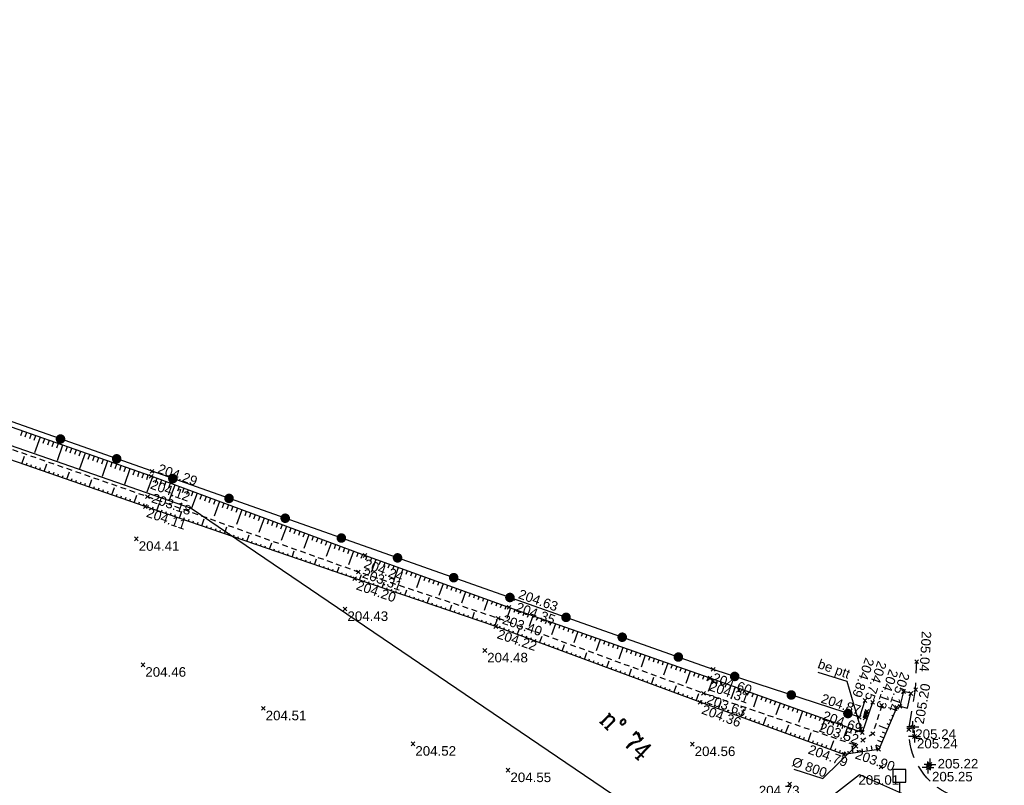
# Model space of a CAD drawing. Extents: x 1616800 to 1632437, y 2248456 to 2251974.
# Tile 269 of 399: x 1618258 to 1618361, y 2251356 to 2251436. Entities that reach past the tile are written whole.
import ezdxf
from ezdxf.enums import TextEntityAlignment as Align

# ---------------------------------------------------------------- set-up
doc = ezdxf.new("R2010")
doc.units = 0
doc.header["$LTSCALE"] = 2
doc.header["$PDMODE"] = 3
doc.header["$PDSIZE"] = 0.2
for name, pattern in [('CHEMIN', [1.5, 1, -0.5]), ('CONTINU', [0]), ('FOSSE', [0.5, 0.3, -0.2])]:
    doc.linetypes.add(name, pattern=pattern)
doc.layers.get('0').update_dxf_attribs({"linetype": 'CONTINUOUS'})
for name, color, linetype in [('X-PTS TOPO-TEXTE TOPOALT', 8, 'CONTINUOUS'), ('X-PTS TOPO-TOPOPOINT', 8, 'CONTINUOUS'), ('Y - FDP TOPO-LIMITES_ 98061', 8, 'CONTINUOUS'), ('Y-FDP TOPO-CADASTRE_NUMERO', 11, 'CONTINUOUS'), ('Y-FDP TOPO-TOP_AXE_FOSSE', 8, 'CONTINUOUS'), ('Y-FDP TOPO-TOP_BARBULE', 8, 'CONTINUOUS'), ('Y-FDP TOPO-TOP_BORNE', 8, 'CONTINUOUS'), ('Y-FDP TOPO-TOP_CLOTURE', 8, 'CONTINUOUS'), ('Y-FDP TOPO-TOP_TALUS', 8, 'CONTINUOUS'), ('Y-FDP TOPO-TOP_TEXTE', 8, 'CONTINUOUS'), ('Y-FDP TOPO-TOP_VOIRIE', 8, 'CHEMIN'), ('Y-FDP TOPO-TOP_VOIRIE_SYMB', 8, 'CONTINUOUS'), ('Y-RESEAU EXISTANT FDP-TOP_EDF_symb', 1, 'CONTINUOUS'), ('Y-RESEAU EXISTANT FDP-TOP_PLUVIAL_TEXTE', 96, 'CONTINUOUS'), ('Y-RESEAU EXISTANT FDP-TOP_PTT_symb', 3, 'CONTINUOUS')]:
    doc.layers.add(name, color=color, linetype=linetype)
doc.styles.add('Arial 1.5', font='arial.ttf', dxfattribs={"width": 0.99, "height": 0.75})
doc.styles.add('COMPLEX', font='complex.shx')
doc.styles.get("Standard").update_dxf_attribs({"font": 'arial.ttf'})

# ---------------------------------------------------------------- blocks, each defined once
blk = doc.blocks.new('TCPOINT')
at = {"color": 0}
blk.add_point((0, 0), dxfattribs=at)
at = {"layer": 'X-PTS TOPO-TEXTE TOPOALT'}
blk.add_attdef('ALT', text='', height=0.75, dxfattribs=at).set_placement((0.25, -0.25), align=Align.TOP_LEFT)
blk = doc.blocks.new('T007')
at = {"color": 0}
for p, q in [((-0.125, 0), (-0.625, 0)), ((0, 0.125), (0, 0.625)), ((0, 0), (0, 0)), ((0.125, 0), (0.625, 0)), ((0, -0.125), (0, -0.625))]:
    blk.add_line(p, q, dxfattribs=at)
blk = doc.blocks.new('R020')
at = {"color": 0, "linetype": 'Continuous'}
blk.add_line((0, 1.952287), (0, 0.1875), dxfattribs=at)
at = {"color": 0}
blk.add_lwpolyline([(0.674204, 3.300695), (-0.674204, 3.300695), (-0.674204, 1.952287), (0.674204, 1.952287)], close=True, dxfattribs=at)
blk.add_circle((0, 0), 0.1875, dxfattribs=at)
blk = doc.blocks.new('gd15')
blk.add_lwpolyline([(0, 0), (0, 1), (1, 1), (1, 0)], close=True)
blk = doc.blocks.new('TCPOINT_2')
at = {"color": 0}
blk.add_point((0, 0), dxfattribs=at)
at = {"layer": 'X-PTS TOPO-TEXTE TOPOALT'}
blk.add_attdef('ALT', (0.25, 0.25), '', height=0.75, dxfattribs=at)
blk = doc.blocks.new('TCPOINT_C')
at = {"color": 0}
blk.add_point((0, 0), dxfattribs=at)
at = {"layer": 'X-PTS TOPO-TEXTE TOPOALT'}
blk.add_attdef('ALT', text='', height=0.75, dxfattribs=at).set_placement((0.5, 0.09), align=Align.MIDDLE_LEFT)
blk = doc.blocks.new('ge21')
for p, q in [((1, 0.2), (0, 0.2)), ((0, 0), (1, 0.2)), ((0, 0.2), (0, 0)), ((0, 0), (1, 0)), ((0, 0), (1, 0)), ((1, 0), (1, 0.2)), ((1, 0), (1, 0.2))]:
    blk.add_line(p, q)
blk.add_solid([(0, 0), (1, 0), (1, 0.2)])
blk = doc.blocks.new('GeoRond')
at = {"const_width": 0.499}
blk.add_lwpolyline([(-0.2505, 0, 1), (0.2505, 0, 1)], format="xyb", close=True, dxfattribs=at)

msp = doc.modelspace()

# ---------------------------------------------------------------- linework, layer by layer
at = {"layer": 'Y - FDP TOPO-LIMITES_ 98061', "flags": 128}
msp.add_lwpolyline([(1618000.033, 2251119.6372), (1618010.804, 2251118.9442), (1618115.6175, 2251197.6704), (1618016.3138, 2251311.8142), (1617999.4777, 2251326.37), (1617969.9379, 2251352.0601), (1617934.7754, 2251382.3083), (1618000.3795, 2251451.6653), (1618016.0396, 2251467.7735), (1618112.1715, 2251442.2887), (1618276.1045, 2251385.219), (1618332.7249, 2251346.7882), (1618346.2552, 2251357.2778), (1618351.6069, 2251354.908), (1618148.3489, 2251202.3141), (1618189.5386, 2251153.7374), (1618188.0254, 2251152.4292), (1618159.8898, 2251128.1121), (1618124.8252, 2251097.8039), (1618067.4989, 2251048.255), (1618052.0285, 2251063.7931), (1618022.5176, 2251095.4882), (1618000.033, 2251119.6372)], dxfattribs=at)
at = {"layer": 'Y-FDP TOPO-TOP_AXE_FOSSE', "linetype": 'FOSSE', "elevation": 201.34, "flags": 128}
for points in [[(1618345.7226, 2251360.38), (1618329.8716, 2251365.804), (1618308.3316, 2251373.672), (1618293.6566, 2251378.527), (1618271.5336, 2251386.423), (1618253.2956, 2251392.776), (1618224.4006, 2251402.704), (1618207.2536, 2251409.293), (1618192.0736, 2251414.605), (1618177.4756, 2251419.986), (1618161.7616, 2251426.006), (1618144.2136, 2251431.839), (1618128.1146, 2251437.244), (1618112.9256, 2251442.926), (1618093.5746, 2251422.765), (1618085.0156, 2251409.649), (1618074.4826, 2251391.46), (1618063.0196, 2251371.133), (1618065.5016, 2251357.631), (1618069.7156, 2251347.677), (1618080.0226, 2251330.014), (1618085.9466, 2251321.616), (1618104.5726, 2251321.799), (1618118.5166, 2251324.229), (1618136.5086, 2251326.473), (1618156.2926, 2251328.253), (1618175.5956, 2251330.035), (1618211.7116, 2251334.041), (1618214.1936, 2251333.192), (1618222.8506, 2251322.127), (1618231.1446, 2251309.73), (1618244.5446, 2251290.968), (1618252.1488, 2251280.321)], [(1618348.5766, 2251364.543), (1618347.6396, 2251361.559), (1618346.5926, 2251360.883)]]:
    msp.add_lwpolyline(points, dxfattribs=at)
at = {"layer": 'Y-FDP TOPO-TOP_BARBULE'}
for p, q in [((1618258.3724, 2251393.317), (1618258.1992, 2251392.8231)), ((1618258.8443, 2251393.1516), (1618258.6712, 2251392.6579)), ((1618259.3161, 2251392.9862), (1618259.1431, 2251392.4927)), ((1618259.7879, 2251392.8207), (1618259.615, 2251392.3275)), ((1618260.2598, 2251392.6553), (1618259.6836, 2251391.0119)), ((1618260.7316, 2251392.4899), (1618260.5588, 2251391.9971)), ((1618261.2035, 2251392.3245), (1618261.0308, 2251391.8319)), ((1618261.6753, 2251392.159), (1618261.5027, 2251391.6667)), ((1618262.1471, 2251391.9936), (1618261.9746, 2251391.5015)), ((1618262.619, 2251391.8282), (1618262.0441, 2251390.1885)), ((1618263.0908, 2251391.6627), (1618262.9185, 2251391.1711)), ((1618258.3409, 2251389.8892), (1618258.6201, 2251390.6954)), ((1618263.5627, 2251391.4973), (1618263.3904, 2251391.0059)), ((1618264.0345, 2251391.3319), (1618263.8623, 2251390.8407)), ((1618264.5064, 2251391.1665), (1618264.3342, 2251390.6755)), ((1618264.9782, 2251391.001), (1618264.4047, 2251389.3652)), ((1618265.45, 2251390.8356), (1618265.2781, 2251390.3451)), ((1618265.9219, 2251390.6702), (1618265.75, 2251390.1799)), ((1618266.3937, 2251390.5048), (1618266.2219, 2251390.0147)), ((1618258.8133, 2251389.7256), (1618258.897, 2251389.9672)), ((1618259.2858, 2251389.5619), (1618259.3694, 2251389.8034)), ((1618259.7582, 2251389.3983), (1618259.8418, 2251389.6395)), ((1618260.2307, 2251389.2346), (1618260.3142, 2251389.4757)), ((1618260.7031, 2251389.0709), (1618260.9813, 2251389.8738)), ((1618266.8656, 2251390.3393), (1618266.6938, 2251389.8495)), ((1618267.3374, 2251390.1739), (1618266.7652, 2251388.5419)), ((1618267.8092, 2251390.0085), (1618267.6377, 2251389.5191)), ((1618268.2811, 2251389.8431), (1618268.1096, 2251389.3539)), ((1618268.7529, 2251389.6776), (1618268.5815, 2251389.1887)), ((1618269.2248, 2251389.5122), (1618269.0534, 2251389.0235)), ((1618261.1756, 2251388.9073), (1618261.259, 2251389.148)), ((1618261.6481, 2251388.7436), (1618261.7314, 2251388.9841)), ((1618262.1205, 2251388.58), (1618262.2037, 2251388.8203)), ((1618262.593, 2251388.4163), (1618262.6761, 2251388.6564)), ((1618263.0654, 2251388.2527), (1618263.3424, 2251389.0523)), ((1618269.6966, 2251389.3468), (1618269.1257, 2251387.7185)), ((1618270.1684, 2251389.1814), (1618269.9973, 2251388.6931)), ((1618270.6403, 2251389.0159), (1618270.4692, 2251388.5279)), ((1618271.1121, 2251388.8505), (1618270.9411, 2251388.3627)), ((1618271.584, 2251388.6851), (1618271.413, 2251388.1975)), ((1618272.055, 2251388.5173), (1618271.4575, 2251386.9047)), ((1618263.5379, 2251388.089), (1618263.6209, 2251388.3287)), ((1618264.0104, 2251387.9254), (1618264.0933, 2251388.1648)), ((1618264.4828, 2251387.7617), (1618264.5657, 2251388.001)), ((1618264.9553, 2251387.598), (1618265.0381, 2251387.8371)), ((1618265.4277, 2251387.4344), (1618265.7036, 2251388.2307)), ((1618265.9002, 2251387.2707), (1618265.9829, 2251387.5094)), ((1618267.79, 2251386.6161), (1618268.0647, 2251387.4092)), ((1618272.5238, 2251388.3436), (1618272.3452, 2251387.8616)), ((1618272.9927, 2251388.1699), (1618272.8146, 2251387.6892)), ((1618273.4615, 2251387.9962), (1618273.284, 2251387.5169)), ((1618273.9304, 2251387.8225), (1618273.7533, 2251387.3445)), ((1618274.3993, 2251387.6488), (1618273.8106, 2251386.06)), ((1618274.8681, 2251387.4751), (1618274.692, 2251386.9998)), ((1618266.3726, 2251387.1071), (1618266.4553, 2251387.3456)), ((1618266.8451, 2251386.9434), (1618266.9276, 2251387.1817)), ((1618267.3176, 2251386.7798), (1618267.4, 2251387.0179)), ((1618268.2625, 2251386.4525), (1618268.3448, 2251386.6902)), ((1618268.7349, 2251386.2888), (1618268.8172, 2251386.5263)), ((1618269.2074, 2251386.1251), (1618269.2896, 2251386.3625)), ((1618270.1523, 2251385.7978), (1618270.4259, 2251386.5876)), ((1618275.337, 2251387.3014), (1618275.1614, 2251386.8274)), ((1618275.8058, 2251387.1277), (1618275.6307, 2251386.6551)), ((1618276.2747, 2251386.9539), (1618276.1001, 2251386.4827)), ((1618276.7435, 2251386.7802), (1618276.1632, 2251385.214)), ((1618277.2124, 2251386.6065), (1618277.0388, 2251386.138)), ((1618277.6812, 2251386.4328), (1618277.5082, 2251385.9656)), ((1618269.6799, 2251385.9615), (1618269.762, 2251386.1986)), ((1618270.6248, 2251385.6342), (1618270.7068, 2251385.8709)), ((1618271.0972, 2251385.4705), (1618271.1792, 2251385.7071)), ((1618271.5698, 2251385.3073), (1618271.651, 2251385.543)), ((1618272.0426, 2251385.1444), (1618272.1233, 2251385.3789)), ((1618272.5153, 2251384.9816), (1618272.7831, 2251385.7588)), ((1618278.1501, 2251386.2591), (1618277.9775, 2251385.7933)), ((1618278.619, 2251386.0854), (1618278.4469, 2251385.6209)), ((1618279.0878, 2251385.9117), (1618278.5158, 2251384.3679)), ((1618279.5567, 2251385.738), (1618279.3856, 2251385.2762)), ((1618280.0255, 2251385.5643), (1618279.8549, 2251385.1038)), ((1618280.4944, 2251385.3906), (1618280.3243, 2251384.9315)), ((1618272.988, 2251384.8187), (1618273.0679, 2251385.0506)), ((1618273.4608, 2251384.6559), (1618273.5402, 2251384.8865)), ((1618273.9335, 2251384.493), (1618274.0125, 2251384.7224)), ((1618274.4062, 2251384.3301), (1618274.4848, 2251384.5583)), ((1618274.879, 2251384.1673), (1618275.1395, 2251384.9236)), ((1618280.9632, 2251385.2169), (1618280.7936, 2251384.7591)), ((1618281.4321, 2251385.0431), (1618280.8685, 2251383.5219)), ((1618281.9009, 2251384.8694), (1618281.7323, 2251384.4144)), ((1618282.3698, 2251384.6957), (1618282.2017, 2251384.242)), ((1618282.8386, 2251384.522), (1618282.6711, 2251384.0697)), ((1618283.3075, 2251384.3483), (1618283.1404, 2251383.8973)), ((1618275.3517, 2251384.0044), (1618275.4294, 2251384.2301)), ((1618275.8244, 2251383.8415), (1618275.9017, 2251384.0659)), ((1618276.2972, 2251383.6787), (1618276.374, 2251383.9018)), ((1618276.7699, 2251383.5158), (1618276.8463, 2251383.7377)), ((1618277.2426, 2251383.353), (1618277.496, 2251384.0885)), ((1618277.7154, 2251383.1901), (1618277.7909, 2251383.4095)), ((1618278.1881, 2251383.0272), (1618278.2632, 2251383.2454)), ((1618279.6063, 2251382.5386), (1618279.8525, 2251383.2533)), ((1618283.7764, 2251384.1746), (1618283.2211, 2251382.6758)), ((1618284.2452, 2251384.0009), (1618284.0791, 2251383.5526)), ((1618284.7141, 2251383.8272), (1618284.5485, 2251383.3803)), ((1618285.1829, 2251383.6535), (1618285.0178, 2251383.2079)), ((1618285.6518, 2251383.4798), (1618285.4872, 2251383.0355)), ((1618286.1206, 2251383.3061), (1618285.5737, 2251381.8298)), ((1618278.6608, 2251382.8644), (1618278.7355, 2251383.0813)), ((1618279.1335, 2251382.7015), (1618279.2078, 2251382.9171)), ((1618280.079, 2251382.3758), (1618280.1524, 2251382.5889)), ((1618280.5517, 2251382.2129), (1618280.6247, 2251382.4248)), ((1618281.0245, 2251382.05), (1618281.097, 2251382.2607)), ((1618281.9699, 2251381.7243), (1618282.2089, 2251382.4181)), ((1618286.5895, 2251383.1323), (1618286.4259, 2251382.6908)), ((1618287.0583, 2251382.9586), (1618286.8953, 2251382.5185)), ((1618287.5272, 2251382.7849), (1618287.3646, 2251382.3461)), ((1618287.9961, 2251382.6112), (1618287.834, 2251382.1737)), ((1618288.4649, 2251382.4375), (1618287.9263, 2251380.9837)), ((1618288.9338, 2251382.2638), (1618288.7727, 2251381.829)), ((1618281.4972, 2251381.8872), (1618281.5693, 2251382.0966)), ((1618282.4427, 2251381.5615), (1618282.5139, 2251381.7683)), ((1618282.9154, 2251381.3986), (1618282.9862, 2251381.6042)), ((1618283.3881, 2251381.2357), (1618283.4585, 2251381.4401)), ((1618283.8609, 2251381.0729), (1618283.9308, 2251381.276)), ((1618284.3336, 2251380.91), (1618284.5654, 2251381.5829)), ((1618289.4026, 2251382.0901), (1618289.242, 2251381.6567)), ((1618289.8715, 2251381.9164), (1618289.7114, 2251381.4843)), ((1618290.3403, 2251381.7427), (1618290.1807, 2251381.3119)), ((1618290.8092, 2251381.569), (1618290.2789, 2251380.1377)), ((1618291.278, 2251381.3953), (1618291.1195, 2251380.9672)), ((1618291.7469, 2251381.2216), (1618291.5888, 2251380.7949)), ((1618284.8063, 2251380.7471), (1618284.8754, 2251380.9477)), ((1618285.2791, 2251380.5843), (1618285.3477, 2251380.7836)), ((1618285.7518, 2251380.4214), (1618285.82, 2251380.6195)), ((1618286.2245, 2251380.2585), (1618286.2923, 2251380.4554)), ((1618286.6973, 2251380.0957), (1618286.9219, 2251380.7477)), ((1618292.2158, 2251381.0478), (1618292.0582, 2251380.6225)), ((1618292.6846, 2251380.8741), (1618292.5275, 2251380.4501)), ((1618293.1535, 2251380.7004), (1618292.6315, 2251379.2916)), ((1618293.6223, 2251380.5267), (1618293.4662, 2251380.1054)), ((1618294.0912, 2251380.353), (1618293.9356, 2251379.9331)), ((1618294.5607, 2251380.1812), (1618294.4099, 2251379.7623)), ((1618287.17, 2251379.9328), (1618287.2369, 2251380.1272)), ((1618287.6427, 2251379.77), (1618287.7092, 2251379.963)), ((1618288.1155, 2251379.6071), (1618288.1815, 2251379.7989)), ((1618288.5882, 2251379.4442), (1618288.6538, 2251379.6348)), ((1618289.0609, 2251379.2814), (1618289.2783, 2251379.9125)), ((1618289.5337, 2251379.1185), (1618289.5984, 2251379.3066)), ((1618290.0064, 2251378.9556), (1618290.0707, 2251379.1425)), ((1618295.0311, 2251380.0118), (1618294.8813, 2251379.5959)), ((1618295.5016, 2251379.8423), (1618295.0057, 2251378.4658)), ((1618295.972, 2251379.6729), (1618295.8243, 2251379.2629)), ((1618296.4424, 2251379.5035), (1618296.2958, 2251379.0964)), ((1618296.9128, 2251379.334), (1618296.7673, 2251378.9299)), ((1618297.3832, 2251379.1646), (1618297.2387, 2251378.7635)), ((1618290.4791, 2251378.7928), (1618290.543, 2251378.9784)), ((1618290.9518, 2251378.6299), (1618291.0154, 2251378.8142)), ((1618291.4246, 2251378.4671), (1618291.6348, 2251379.0773)), ((1618291.8973, 2251378.3042), (1618291.96, 2251378.486)), ((1618292.37, 2251378.1413), (1618292.4323, 2251378.3219)), ((1618292.8428, 2251377.9785), (1618292.9046, 2251378.1578)), ((1618293.789, 2251377.6551), (1618293.9912, 2251378.2507)), ((1618297.8536, 2251378.9951), (1618297.3756, 2251377.668)), ((1618298.324, 2251378.8257), (1618298.1817, 2251378.4305)), ((1618298.7945, 2251378.6562), (1618298.6532, 2251378.264)), ((1618299.2649, 2251378.4868), (1618299.1247, 2251378.0975)), ((1618299.7353, 2251378.3174), (1618299.5961, 2251377.9311)), ((1618300.2057, 2251378.1479), (1618299.7454, 2251376.8701)), ((1618293.3156, 2251377.8158), (1618293.3761, 2251377.9941)), ((1618294.2625, 2251377.4944), (1618294.3235, 2251377.6739)), ((1618294.736, 2251377.3337), (1618294.7972, 2251377.5141)), ((1618295.2095, 2251377.173), (1618295.271, 2251377.3543)), ((1618295.6829, 2251377.0123), (1618295.7448, 2251377.1945)), ((1618296.1564, 2251376.8516), (1618296.3635, 2251377.4618)), ((1618300.6761, 2251377.9785), (1618300.5391, 2251377.5981)), ((1618301.1465, 2251377.809), (1618301.0106, 2251377.4316)), ((1618301.6169, 2251377.6396), (1618301.4821, 2251377.2651)), ((1618302.0874, 2251377.4701), (1618301.9535, 2251377.0986)), ((1618302.5578, 2251377.3007), (1618302.1153, 2251376.0723)), ((1618303.0282, 2251377.1312), (1618302.8965, 2251376.7657)), ((1618296.6299, 2251376.6909), (1618296.6923, 2251376.8749)), ((1618297.1034, 2251376.5302), (1618297.1661, 2251376.715)), ((1618297.5768, 2251376.3696), (1618297.6399, 2251376.5552)), ((1618298.0503, 2251376.2089), (1618298.1136, 2251376.3954)), ((1618298.5238, 2251376.0482), (1618298.7358, 2251376.6729)), ((1618298.9973, 2251375.8875), (1618299.0612, 2251376.0758)), ((1618303.4986, 2251376.9618), (1618303.368, 2251376.5992)), ((1618303.969, 2251376.7924), (1618303.8395, 2251376.4327)), ((1618304.4394, 2251376.6229), (1618304.3109, 2251376.2662)), ((1618304.9098, 2251376.4535), (1618304.4851, 2251375.2744)), ((1618305.3802, 2251376.284), (1618305.2539, 2251375.9333)), ((1618305.8507, 2251376.1146), (1618305.7254, 2251375.7668)), ((1618299.4707, 2251375.7268), (1618299.5349, 2251375.916)), ((1618299.9442, 2251375.5661), (1618300.0087, 2251375.7561)), ((1618300.4177, 2251375.4054), (1618300.4825, 2251375.5963)), ((1618300.8912, 2251375.2447), (1618301.1081, 2251375.884)), ((1618301.3646, 2251375.084), (1618301.43, 2251375.2767)), ((1618301.8381, 2251374.9233), (1618301.9038, 2251375.1169)), ((1618303.2585, 2251374.4412), (1618303.4804, 2251375.0951)), ((1618306.3211, 2251375.9451), (1618306.1969, 2251375.6003)), ((1618306.7915, 2251375.7757), (1618306.6683, 2251375.4338)), ((1618307.2619, 2251375.6063), (1618306.855, 2251374.4766)), ((1618307.7323, 2251375.4368), (1618307.6113, 2251375.1009)), ((1618308.2027, 2251375.2674), (1618308.0828, 2251374.9344)), ((1618308.6731, 2251375.0979), (1618308.5543, 2251374.7679)), ((1618302.3116, 2251374.7626), (1618302.3776, 2251374.957)), ((1618302.7851, 2251374.6019), (1618302.8513, 2251374.7972)), ((1618303.732, 2251374.2806), (1618303.7989, 2251374.4776)), ((1618304.2055, 2251374.1199), (1618304.2727, 2251374.3178)), ((1618304.679, 2251373.9592), (1618304.7464, 2251374.158)), ((1618305.1524, 2251373.7985), (1618305.2202, 2251373.9981)), ((1618305.6259, 2251373.6378), (1618305.8528, 2251374.3062)), ((1618309.1436, 2251374.9285), (1618309.0249, 2251374.5991)), ((1618309.6144, 2251374.7602), (1618309.2264, 2251373.6565)), ((1618310.0861, 2251374.5944), (1618309.9692, 2251374.2619)), ((1618310.5578, 2251374.4286), (1618310.4405, 2251374.0947)), ((1618311.0295, 2251374.2628), (1618310.9117, 2251373.9276)), ((1618311.5012, 2251374.097), (1618311.3829, 2251373.7604)), ((1618306.0994, 2251373.4771), (1618306.1677, 2251373.6785)), ((1618306.5729, 2251373.3164), (1618306.6415, 2251373.5187)), ((1618307.0463, 2251373.1557), (1618307.1153, 2251373.3589)), ((1618307.5198, 2251372.995), (1618307.589, 2251373.199)), ((1618307.9933, 2251372.8343), (1618308.2251, 2251373.5173)), ((1618311.9729, 2251373.9312), (1618311.5769, 2251372.8044)), ((1618312.4446, 2251373.7654), (1618312.3253, 2251373.426)), ((1618312.9164, 2251373.5996), (1618312.7966, 2251373.2588)), ((1618313.3881, 2251373.4338), (1618313.2678, 2251373.0916)), ((1618313.8598, 2251373.268), (1618313.739, 2251372.9244)), ((1618314.3315, 2251373.1022), (1618313.9273, 2251371.9524)), ((1618314.8032, 2251372.9364), (1618314.6815, 2251372.5901)), ((1618308.4631, 2251372.6632), (1618308.5383, 2251372.8663)), ((1618308.9319, 2251372.4896), (1618309.0073, 2251372.6932)), ((1618309.4008, 2251372.316), (1618309.4764, 2251372.5201)), ((1618309.8697, 2251372.1423), (1618309.9455, 2251372.347)), ((1618310.3386, 2251371.9687), (1618310.5918, 2251372.6524)), ((1618310.8075, 2251371.7951), (1618310.8836, 2251372.0007)), ((1618315.2749, 2251372.7706), (1618315.1527, 2251372.4229)), ((1618315.7466, 2251372.6048), (1618315.6239, 2251372.2557)), ((1618316.2183, 2251372.439), (1618316.0951, 2251372.0885)), ((1618316.69, 2251372.2732), (1618316.2778, 2251371.1003)), ((1618317.1617, 2251372.1074), (1618317.0376, 2251371.7541)), ((1618317.6334, 2251371.9416), (1618317.5088, 2251371.5869)), ((1618311.2764, 2251371.6215), (1618311.3527, 2251371.8276)), ((1618311.7453, 2251371.4478), (1618311.8218, 2251371.6544)), ((1618312.2141, 2251371.2742), (1618312.2908, 2251371.4813)), ((1618312.683, 2251371.1006), (1618312.9393, 2251371.7926)), ((1618313.1519, 2251370.927), (1618313.229, 2251371.135)), ((1618313.6208, 2251370.7533), (1618313.698, 2251370.9619)), ((1618315.0275, 2251370.2325), (1618315.2868, 2251370.9327)), ((1618318.1051, 2251371.7758), (1618317.98, 2251371.4198)), ((1618318.5769, 2251371.61), (1618318.4512, 2251371.2526)), ((1618319.0486, 2251371.4442), (1618318.6282, 2251370.2483)), ((1618319.5203, 2251371.2783), (1618319.3937, 2251370.9182)), ((1618319.992, 2251371.1125), (1618319.8649, 2251370.751)), ((1618320.4637, 2251370.9467), (1618320.3361, 2251370.5838)), ((1618314.0897, 2251370.5797), (1618314.1671, 2251370.7888)), ((1618314.5586, 2251370.4061), (1618314.6362, 2251370.6157)), ((1618315.4963, 2251370.0588), (1618315.5743, 2251370.2694)), ((1618315.9652, 2251369.8852), (1618316.0434, 2251370.0963)), ((1618316.4341, 2251369.7116), (1618316.5125, 2251369.9231)), ((1618317.3719, 2251369.3643), (1618317.6343, 2251370.0729)), ((1618320.9354, 2251370.7809), (1618320.8074, 2251370.4166)), ((1618321.4071, 2251370.6151), (1618320.9787, 2251369.3962)), ((1618321.8788, 2251370.4493), (1618321.7498, 2251370.0823)), ((1618322.3505, 2251370.2835), (1618322.221, 2251369.9151)), ((1618322.8222, 2251370.1177), (1618322.6922, 2251369.7479)), ((1618323.2939, 2251369.9519), (1618323.1635, 2251369.5807)), ((1618316.903, 2251369.538), (1618316.9815, 2251369.75)), ((1618317.8408, 2251369.1907), (1618317.9197, 2251369.4038)), ((1618318.3097, 2251369.0171), (1618318.3887, 2251369.2306)), ((1618318.7785, 2251368.8434), (1618318.8578, 2251369.0575)), ((1618319.2474, 2251368.6698), (1618319.3269, 2251368.8844)), ((1618319.7163, 2251368.4962), (1618319.9818, 2251369.213)), ((1618323.7657, 2251369.7861), (1618323.3291, 2251368.5442)), ((1618324.2374, 2251369.6203), (1618324.1059, 2251369.2463)), ((1618324.7091, 2251369.4545), (1618324.5771, 2251369.0792)), ((1618325.1808, 2251369.2887), (1618325.0484, 2251368.912)), ((1618325.6525, 2251369.1229), (1618325.5196, 2251368.7448)), ((1618326.1242, 2251368.9571), (1618325.6796, 2251367.6921)), ((1618326.5959, 2251368.7913), (1618326.462, 2251368.4104)), ((1618320.1852, 2251368.3226), (1618320.265, 2251368.5381)), ((1618320.6541, 2251368.1489), (1618320.7341, 2251368.365)), ((1618321.123, 2251367.9753), (1618321.2032, 2251368.1919)), ((1618321.5919, 2251367.8017), (1618321.6722, 2251368.0187)), ((1618322.0607, 2251367.6281), (1618322.3293, 2251368.3532)), ((1618327.0676, 2251368.6255), (1618326.9332, 2251368.2432)), ((1618327.5393, 2251368.4597), (1618327.4045, 2251368.076)), ((1618328.011, 2251368.2939), (1618327.8757, 2251367.9088)), ((1618328.4827, 2251368.1281), (1618328.03, 2251366.84)), ((1618328.9544, 2251367.9623), (1618328.8181, 2251367.5745)), ((1618329.4262, 2251367.7965), (1618329.2894, 2251367.4073)), ((1618322.5296, 2251367.4544), (1618322.6104, 2251367.6725)), ((1618322.9985, 2251367.2808), (1618323.0794, 2251367.4993)), ((1618323.4674, 2251367.1072), (1618323.5485, 2251367.3262)), ((1618323.9363, 2251366.9336), (1618324.0176, 2251367.1531)), ((1618324.4052, 2251366.7599), (1618324.6768, 2251367.4934)), ((1618324.8741, 2251366.5863), (1618324.9557, 2251366.8068)), ((1618329.8979, 2251367.6307), (1618329.7606, 2251367.2401)), ((1618330.3696, 2251367.4649), (1618330.2318, 2251367.0729)), ((1618330.8408, 2251367.2977), (1618330.3761, 2251365.9964)), ((1618331.3117, 2251367.1295), (1618331.1728, 2251366.7406)), ((1618331.7825, 2251366.9614), (1618331.6442, 2251366.574)), ((1618332.2534, 2251366.7932), (1618332.1156, 2251366.4074)), ((1618325.3429, 2251366.4127), (1618325.4248, 2251366.6337)), ((1618325.8118, 2251366.239), (1618325.8939, 2251366.4606)), ((1618326.2807, 2251366.0654), (1618326.3629, 2251366.2874)), ((1618326.7496, 2251365.8918), (1618327.0243, 2251366.6335)), ((1618327.2185, 2251365.7182), (1618327.3011, 2251365.9412)), ((1618327.6874, 2251365.5445), (1618327.7701, 2251365.7681)), ((1618329.094, 2251365.0237), (1618329.3718, 2251365.7737)), ((1618332.7243, 2251366.6251), (1618332.5871, 2251366.2407)), ((1618333.1952, 2251366.4569), (1618332.7395, 2251365.1807)), ((1618333.6661, 2251366.2888), (1618333.5299, 2251365.9074)), ((1618334.1369, 2251366.1207), (1618334.0013, 2251365.7408)), ((1618334.6078, 2251365.9525), (1618334.4727, 2251365.5741)), ((1618335.0787, 2251365.7844), (1618334.9441, 2251365.4075)), ((1618328.1563, 2251365.3709), (1618328.2392, 2251365.5949)), ((1618328.6251, 2251365.1973), (1618328.7083, 2251365.4218)), ((1618329.563, 2251364.8502), (1618329.6451, 2251365.0764)), ((1618330.0329, 2251364.6795), (1618330.1159, 2251364.9078)), ((1618330.5029, 2251364.5088), (1618330.5866, 2251364.7392)), ((1618331.4428, 2251364.1674), (1618331.7269, 2251364.9494)), ((1618335.5496, 2251365.6162), (1618335.1028, 2251364.365)), ((1618336.0205, 2251365.4481), (1618335.887, 2251365.0742)), ((1618336.4913, 2251365.2799), (1618336.3584, 2251364.9076)), ((1618336.9622, 2251365.1118), (1618336.8298, 2251364.7409)), ((1618337.4331, 2251364.9436), (1618337.3012, 2251364.5743)), ((1618337.904, 2251364.7755), (1618337.4661, 2251363.5493)), ((1618330.9729, 2251364.3381), (1618331.0573, 2251364.5706)), ((1618331.9128, 2251363.9967), (1618331.9987, 2251364.2334)), ((1618332.3827, 2251363.826), (1618332.4695, 2251364.0648)), ((1618332.8527, 2251363.6552), (1618332.9402, 2251363.8962)), ((1618333.3226, 2251363.4845), (1618333.4109, 2251363.7276)), ((1618333.7926, 2251363.3138), (1618334.0894, 2251364.131)), ((1618338.3749, 2251364.6074), (1618338.244, 2251364.241)), ((1618338.8457, 2251364.4392), (1618338.7155, 2251364.0743)), ((1618339.3166, 2251364.2711), (1618339.1869, 2251363.9077)), ((1618339.7875, 2251364.1029), (1618339.6583, 2251363.7411)), ((1618340.2584, 2251363.9348), (1618339.8294, 2251362.7336)), ((1618340.7293, 2251363.7666), (1618340.6011, 2251363.4078)), ((1618349.9493, 2251363.8781), (1618349.8977, 2251363.9002)), ((1618334.2625, 2251363.1431), (1618334.3524, 2251363.3904)), ((1618334.7325, 2251362.9724), (1618334.8231, 2251363.2218)), ((1618335.2024, 2251362.8017), (1618335.2938, 2251363.0532)), ((1618335.6724, 2251362.631), (1618335.7645, 2251362.8846)), ((1618336.1423, 2251362.4602), (1618336.452, 2251363.3127)), ((1618341.2001, 2251363.5985), (1618341.0725, 2251363.2411)), ((1618341.671, 2251363.4304), (1618341.5439, 2251363.0745)), ((1618342.1419, 2251363.2622), (1618342.0154, 2251362.9078)), ((1618342.6128, 2251363.0941), (1618342.1928, 2251361.9178)), ((1618343.0837, 2251362.9259), (1618342.9582, 2251362.5746)), ((1618343.5545, 2251362.7578), (1618343.4296, 2251362.4079)), ((1618344.0254, 2251362.5896), (1618343.901, 2251362.2413)), ((1618349.3605, 2251362.4986), (1618349.154, 2251362.5867)), ((1618349.5568, 2251362.9584), (1618349.4019, 2251363.0245)), ((1618349.753, 2251363.4183), (1618349.6498, 2251363.4623)), ((1618336.6123, 2251362.2895), (1618336.706, 2251362.5474)), ((1618337.0823, 2251362.1188), (1618337.1767, 2251362.3788)), ((1618337.5522, 2251361.9481), (1618337.6474, 2251362.2102)), ((1618338.0222, 2251361.7774), (1618338.1181, 2251362.0416)), ((1618338.4921, 2251361.6067), (1618338.8146, 2251362.4943)), ((1618338.9621, 2251361.436), (1618339.0596, 2251361.7044)), ((1618340.8419, 2251360.7531), (1618341.1771, 2251361.676)), ((1618344.4963, 2251362.4215), (1618344.3724, 2251362.0746)), ((1618344.9672, 2251362.2533), (1618344.5561, 2251361.1021)), ((1618345.4381, 2251362.0852), (1618345.3153, 2251361.7413)), ((1618345.9089, 2251361.9171), (1618345.7867, 2251361.5747)), ((1618349.1642, 2251362.0387), (1618348.304, 2251362.4058)), ((1618348.9679, 2251361.5788), (1618348.6583, 2251361.711)), ((1618339.432, 2251361.2652), (1618339.5303, 2251361.5358)), ((1618339.902, 2251361.0945), (1618340.001, 2251361.3672)), ((1618340.3719, 2251360.9238), (1618340.4717, 2251361.1986)), ((1618341.3118, 2251360.5824), (1618341.4132, 2251360.8614)), ((1618341.7818, 2251360.4117), (1618341.8839, 2251360.6928)), ((1618342.2518, 2251360.241), (1618342.3546, 2251360.5242)), ((1618343.1917, 2251359.8995), (1618343.5397, 2251360.8577)), ((1618348.5754, 2251360.6591), (1618348.1625, 2251360.8353)), ((1618348.7716, 2251361.119), (1618348.4104, 2251361.2732)), ((1618342.7217, 2251360.0702), (1618342.8254, 2251360.3556)), ((1618343.6616, 2251359.7288), (1618343.7668, 2251360.0184)), ((1618344.1316, 2251359.5581), (1618344.2375, 2251359.8498)), ((1618344.6015, 2251359.3874), (1618344.7082, 2251359.6812)), ((1618345.0955, 2251359.4545), (1618345.0527, 2251359.7427)), ((1618345.5901, 2251359.5278), (1618345.4779, 2251360.2842)), ((1618346.0847, 2251359.6012), (1618346.05, 2251359.8348)), ((1618346.5793, 2251359.6745), (1618346.533, 2251359.9864)), ((1618347.0738, 2251359.7479), (1618347.016, 2251360.138)), ((1618347.5684, 2251359.8212), (1618347.499, 2251360.2896)), ((1618348.3791, 2251360.1992), (1618347.9934, 2251360.3638)), ((1618348.063, 2251359.8946), (1618347.9934, 2251360.3638))]:
    msp.add_line(p, q, dxfattribs=at)
at = {"layer": 'Y-FDP TOPO-TOP_CLOTURE', "elevation": 201.34, "flags": 128}
msp.add_lwpolyline([(1618346.8186, 2251365.049), (1618346.2266, 2251363.285), (1618330.8826, 2251368.314), (1618309.8436, 2251375.752), (1618272.0146, 2251389.095), (1618193.1756, 2251416.863), (1618177.4526, 2251422.541), (1618144.8726, 2251434.248)], dxfattribs=at)
at = {"layer": 'Y-FDP TOPO-TOP_TALUS', "linetype": 'CONTINU', "elevation": 201.34, "flags": 128}
msp.add_lwpolyline([(1618347.6226, 2251364.848), (1618346.5336, 2251361.694), (1618330.5626, 2251367.397), (1618309.4586, 2251374.815), (1618294.3476, 2251380.258), (1618271.9236, 2251388.566), (1618253.9286, 2251394.875), (1618207.8956, 2251410.881), (1618192.9386, 2251416.111), (1618177.4556, 2251422.14), (1618162.4746, 2251427.99), (1618144.8726, 2251434.248), (1618128.9496, 2251439.827)], dxfattribs=at)
at = {"layer": 'Y-FDP TOPO-TOP_TALUS', "elevation": 201.34, "flags": 128}
msp.add_lwpolyline([(1618350.1456, 2251364.338), (1618348.2616, 2251359.924), (1618344.6136, 2251359.383), (1618329.5306, 2251364.862), (1618308.0856, 2251372.803), (1618293.2766, 2251377.829), (1618271.3066, 2251385.398), (1618252.8246, 2251391.8)], dxfattribs=at)
at = {"layer": 'Y-FDP TOPO-TOP_TEXTE', "flags": 128}
msp.add_lwpolyline([(1618341.8723, 2251368.0216), (1618344.9167, 2251367.059), (1618346.3719, 2251362.04)], dxfattribs=at)
at = {"layer": 'Y-FDP TOPO-TOP_VOIRIE', "linetype": 'CHEMIN', "elevation": 201.34, "flags": 128}
msp.add_lwpolyline([(1618361.4366, 2251352.082), (1618355.3016, 2251355.39, -0.27930401), (1618351.4156, 2251361.988), (1618352.1266, 2251366.187), (1618352.2466, 2251369.126)], format="xyb", dxfattribs=at)
at = {"layer": 'Y-RESEAU EXISTANT FDP-TOP_PLUVIAL_TEXTE', "flags": 128}
msp.add_lwpolyline([(1618339.3403, 2251357.8308), (1618342.3846, 2251356.8683), (1618345.8666, 2251360.25)], dxfattribs=at)

# ---------------------------------------------------------------- block references
at = {"layer": 'X-PTS TOPO-TOPOPOINT'}
ref = msp.add_blockref('TCPOINT', (1618272.0146, 2251389.095, 204.29), dxfattribs=dict(at, rotation=340.5971516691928))
ref.add_attrib('ALT', '204.29', dxfattribs={"layer": 'X-PTS TOPO-TEXTE TOPOALT', "height": 1, "rotation": 340.597152}).set_placement((1618272.8529, 2251389.9065, 204.29), align=Align.TOP_LEFT)
ref = msp.add_blockref('TCPOINT', (1618271.9236, 2251388.566, 204.12), dxfattribs=dict(at, rotation=340.6794671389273))
ref.add_attrib('ALT', '204.12', dxfattribs={"layer": 'X-PTS TOPO-TEXTE TOPOALT', "height": 1, "rotation": 340.679467}).set_placement((1618272.0768, 2251388.2474, 204.12), align=Align.TOP_LEFT)
ref = msp.add_blockref('TCPOINT_C', (1618271.5336, 2251386.423, 203.18), dxfattribs=dict(at, rotation=340.7947988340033))
ref.add_attrib('ALT', '203.18', dxfattribs={"layer": 'X-PTS TOPO-TEXTE TOPOALT', "height": 1, "rotation": 340.794799}).set_placement((1618272.0354, 2251386.3435, 203.18), align=Align.MIDDLE_LEFT)
ref = msp.add_blockref('TCPOINT_2', (1618271.3066, 2251385.398, 204.11), dxfattribs=dict(at, rotation=340.8943708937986))
ref.add_attrib('ALT', '204.11', (1618271.3353, 2251384.3444, 204.11), dxfattribs={"layer": 'X-PTS TOPO-TEXTE TOPOALT', "height": 1, "rotation": 340.894371})
ref = msp.add_blockref('TCPOINT', (1618270.3656, 2251382.001, 204.41), dxfattribs=at)
ref.add_attrib('ALT', '204.41', dxfattribs={"layer": 'X-PTS TOPO-TEXTE TOPOALT', "height": 1, "rotation": 360}).set_placement((1618270.6156, 2251381.751, 204.41), align=Align.TOP_LEFT)
ref = msp.add_blockref('TCPOINT', (1618294.3476, 2251380.258, 204.24), dxfattribs=dict(at, rotation=339.6705387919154))
ref.add_attrib('ALT', '204.24', dxfattribs={"layer": 'X-PTS TOPO-TEXTE TOPOALT', "height": 1, "rotation": 339.670539}).set_placement((1618294.4952, 2251379.9367, 204.24), align=Align.TOP_LEFT)
ref = msp.add_blockref('TCPOINT_C', (1618293.6566, 2251378.527, 203.31), dxfattribs=dict(at, rotation=340.3578255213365))
ref.add_attrib('ALT', '203.31', dxfattribs={"layer": 'X-PTS TOPO-TEXTE TOPOALT', "height": 1, "rotation": 340.357825}).set_placement((1618294.1578, 2251378.4437, 203.31), align=Align.MIDDLE_LEFT)
ref = msp.add_blockref('TCPOINT_2', (1618293.2766, 2251377.829, 204.2), dxfattribs=dict(at, rotation=340.9903894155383))
ref.add_attrib('ALT', '204.20', (1618293.3524, 2251376.7207, 204.2), dxfattribs={"layer": 'X-PTS TOPO-TEXTE TOPOALT', "height": 1, "rotation": 340.990389})
ref = msp.add_blockref('TCPOINT', (1618309.8436, 2251375.752, 204.63), dxfattribs=dict(at, rotation=340.5712950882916))
ref.add_attrib('ALT', '204.63', dxfattribs={"layer": 'X-PTS TOPO-TEXTE TOPOALT', "height": 1, "rotation": 340.571295}).set_placement((1618310.6874, 2251376.7457, 204.63), align=Align.TOP_LEFT)
ref = msp.add_blockref('TCPOINT', (1618309.4586, 2251374.815, 204.35), dxfattribs=dict(at, rotation=340.1909199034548))
ref.add_attrib('ALT', '204.35', dxfattribs={"layer": 'X-PTS TOPO-TEXTE TOPOALT', "height": 1, "rotation": 340.19092}).set_placement((1618310.4194, 2251375.3845, 204.35), align=Align.TOP_LEFT)
ref = msp.add_blockref('TCPOINT', (1618292.2656, 2251374.646, 204.43), dxfattribs=at)
ref.add_attrib('ALT', '204.43', dxfattribs={"layer": 'X-PTS TOPO-TEXTE TOPOALT', "height": 1, "rotation": 360}).set_placement((1618292.5156, 2251374.396, 204.43), align=Align.TOP_LEFT)
ref = msp.add_blockref('TCPOINT_C', (1618308.3316, 2251373.672, 203.4), dxfattribs=dict(at, rotation=341.693989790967))
ref.add_attrib('ALT', '203.40', dxfattribs={"layer": 'X-PTS TOPO-TEXTE TOPOALT', "height": 1, "rotation": 341.69399}).set_placement((1618308.8346, 2251373.6004, 203.4), align=Align.MIDDLE_LEFT)
ref = msp.add_blockref('TCPOINT_2', (1618308.0856, 2251372.803, 204.22), dxfattribs=dict(at, rotation=341.2533936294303))
ref.add_attrib('ALT', '204.22', (1618308.1299, 2251371.6003, 204.22), dxfattribs={"layer": 'X-PTS TOPO-TEXTE TOPOALT', "height": 1, "rotation": 341.253393})
ref = msp.add_blockref('TCPOINT', (1618352.2466, 2251369.126, 205.04), dxfattribs=dict(at, rotation=266.4420882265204))
ref.add_attrib('ALT', '205.04', dxfattribs={"layer": 'X-PTS TOPO-TEXTE TOPOALT', "height": 1, "rotation": 266.442088}).set_placement((1618353.7885, 2251372.2897, 205.04), align=Align.TOP_LEFT)
ref = msp.add_blockref('TCPOINT', (1618306.9266, 2251370.298, 204.48), dxfattribs=at)
ref.add_attrib('ALT', '204.48', dxfattribs={"layer": 'X-PTS TOPO-TEXTE TOPOALT', "height": 1, "rotation": 360}).set_placement((1618307.1766, 2251370.048, 204.48), align=Align.TOP_LEFT)
ref = msp.add_blockref('TCPOINT', (1618271.0596, 2251368.791, 204.46), dxfattribs=at)
ref.add_attrib('ALT', '204.46', dxfattribs={"layer": 'X-PTS TOPO-TEXTE TOPOALT', "height": 1, "rotation": 360}).set_placement((1618271.3096, 2251368.541, 204.46), align=Align.TOP_LEFT)
ref = msp.add_blockref('TCPOINT', (1618346.8186, 2251365.049, 204.89), dxfattribs=dict(at, rotation=250.5715322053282))
ref.add_attrib('ALT', '204.89', dxfattribs={"layer": 'X-PTS TOPO-TEXTE TOPOALT', "height": 1, "rotation": 250.571532}).set_placement((1618347.8272, 2251369.2821, 204.89), align=Align.TOP_LEFT)
ref = msp.add_blockref('TCPOINT', (1618347.6226, 2251364.848, 204.75), dxfattribs=dict(at, rotation=250.5715320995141))
ref.add_attrib('ALT', '204.75', dxfattribs={"layer": 'X-PTS TOPO-TEXTE TOPOALT', "height": 1, "rotation": 250.571532}).set_placement((1618349.1314, 2251368.9509, 204.75), align=Align.TOP_LEFT)
ref = msp.add_blockref('TCPOINT', (1618330.8826, 2251368.314, 204.6), dxfattribs=dict(at, rotation=340.5297713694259))
ref.add_attrib('ALT', '204.60', dxfattribs={"layer": 'X-PTS TOPO-TEXTE TOPOALT', "height": 1, "rotation": 340.529771}).set_placement((1618331.035, 2251367.995, 204.6), align=Align.TOP_LEFT)
ref = msp.add_blockref('TCPOINT_C', (1618348.5766, 2251364.543, 204.13), dxfattribs=dict(at, rotation=250.5715319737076))
ref.add_attrib('ALT', '204.13', dxfattribs={"layer": 'X-PTS TOPO-TEXTE TOPOALT', "height": 1, "rotation": 250.571532}).set_placement((1618349.8687, 2251368.248, 204.13), align=Align.MIDDLE_LEFT)
ref = msp.add_blockref('TCPOINT_2', (1618350.1456, 2251364.338, 205.14), dxfattribs=dict(at, rotation=250.5715316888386))
ref.add_attrib('ALT', '205.14', (1618350.6058, 2251368.1167, 205.14), dxfattribs={"layer": 'X-PTS TOPO-TEXTE TOPOALT', "height": 1, "rotation": 250.571532})
ref = msp.add_blockref('TCPOINT', (1618330.5626, 2251367.397, 204.31), dxfattribs=dict(at, rotation=340.6335603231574))
ref.add_attrib('ALT', '204.31', dxfattribs={"layer": 'X-PTS TOPO-TEXTE TOPOALT', "height": 1, "rotation": 340.63356}).set_placement((1618330.7155, 2251367.0782, 204.31), align=Align.TOP_LEFT)
ref = msp.add_blockref('TCPOINT_C', (1618329.8716, 2251365.804, 203.63), dxfattribs=dict(at, rotation=339.9340703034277))
ref.add_attrib('ALT', '203.63', dxfattribs={"layer": 'X-PTS TOPO-TEXTE TOPOALT', "height": 1, "rotation": 339.93407}).set_placement((1618330.2865, 2251365.267, 203.63), align=Align.MIDDLE_LEFT)
ref = msp.add_blockref('TCPOINT', (1618346.2266, 2251363.285, 204.87), dxfattribs=dict(at, rotation=341.8534293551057))
ref.add_attrib('ALT', '204.87', dxfattribs={"layer": 'X-PTS TOPO-TEXTE TOPOALT', "height": 1, "rotation": 341.85343}).set_placement((1618342.429, 2251365.7961, 204.87), align=Align.TOP_LEFT)
for p in [(1618350.8526, 2251365.987, 205.15), (1618350.4886, 2251364.435, 205.16), (1618346.3736, 2251362.04, 204.75)]:
    msp.add_blockref('TCPOINT', p, dxfattribs=at)
ref = msp.add_blockref('TCPOINT', (1618351.4156, 2251361.988, 205.2), dxfattribs=dict(at, rotation=80.38948983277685))
ref.add_attrib('ALT', '205.20', dxfattribs={"layer": 'X-PTS TOPO-TEXTE TOPOALT', "height": 1, "rotation": 80.38949}).set_placement((1618351.9834, 2251362.6878, 205.2), align=Align.TOP_LEFT)
for name, p, rotation in [('TCPOINT', (1618351.6336, 2251365.788, 205.17), 80.38948981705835), ('TCPOINT', (1618352.1266, 2251366.187, 205.13), 87.66189973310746), ('TCPOINT', (1618346.9576, 2251363.567, 204.75), 250.5715321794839), ('TCPOINT', (1618347.0336, 2251363.914, 204.78), 250.5715322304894), ('TCPOINT', (1618346.8426, 2251363.206, 204.81), 70.95144347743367), ('TCPOINT_C', (1618347.6396, 2251361.559, 204.23), 32.84848068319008), ('TCPOINT_C', (1618346.5926, 2251360.883, 204.04), 32.8484805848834), ('TCPOINT_2', (1618348.2616, 2251359.924, 204.95), 8.435507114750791)]:
    msp.add_blockref(name, p, dxfattribs=dict(at, rotation=rotation))
ref = msp.add_blockref('TCPOINT_2', (1618329.5306, 2251364.862, 204.36), dxfattribs=dict(at, rotation=339.6806048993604))
ref.add_attrib('ALT', '204.36', (1618329.5795, 2251363.7009, 204.36), dxfattribs={"layer": 'X-PTS TOPO-TEXTE TOPOALT', "height": 1, "rotation": 339.680605})
ref = msp.add_blockref('TCPOINT', (1618283.6836, 2251364.224, 204.51), dxfattribs=at)
ref.add_attrib('ALT', '204.51', dxfattribs={"layer": 'X-PTS TOPO-TEXTE TOPOALT', "height": 1, "rotation": 0}).set_placement((1618283.9336, 2251363.974, 204.51), align=Align.TOP_LEFT)
ref = msp.add_blockref('TCPOINT', (1618346.5336, 2251361.694, 204.69), dxfattribs=dict(at, rotation=340.3491304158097))
ref.add_attrib('ALT', '204.69', dxfattribs={"layer": 'X-PTS TOPO-TEXTE TOPOALT', "height": 1, "rotation": 340.349131}).set_placement((1618342.6027, 2251363.9942, 204.69), align=Align.TOP_LEFT)
ref = msp.add_blockref('TCPOINT_C', (1618345.7226, 2251360.38, 203.52), dxfattribs=dict(at, rotation=341.1097398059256))
ref.add_attrib('ALT', '203.52', dxfattribs={"layer": 'X-PTS TOPO-TEXTE TOPOALT', "height": 1, "rotation": 341.10974}).set_placement((1618342.0699, 2251362.2973, 203.52), align=Align.MIDDLE_LEFT)
ref = msp.add_blockref('TCPOINT', (1618351.8426, 2251362.27, 205.24), dxfattribs=at)
ref.add_attrib('ALT', '205.24', dxfattribs={"layer": 'X-PTS TOPO-TEXTE TOPOALT', "height": 1, "rotation": 0}).set_placement((1618352.0926, 2251362.02, 205.24), align=Align.TOP_LEFT)
ref = msp.add_blockref('TCPOINT', (1618299.3906, 2251360.507, 204.52), dxfattribs=at)
ref.add_attrib('ALT', '204.52', dxfattribs={"layer": 'X-PTS TOPO-TEXTE TOPOALT', "height": 1, "rotation": 0}).set_placement((1618299.6406, 2251360.257, 204.52), align=Align.TOP_LEFT)
ref = msp.add_blockref('TCPOINT', (1618328.6956, 2251360.467, 204.56), dxfattribs=at)
ref.add_attrib('ALT', '204.56', dxfattribs={"layer": 'X-PTS TOPO-TEXTE TOPOALT', "height": 1, "rotation": 0}).set_placement((1618328.9456, 2251360.217, 204.56), align=Align.TOP_LEFT)
ref = msp.add_blockref('TCPOINT', (1618352.0206, 2251361.273, 205.24), dxfattribs=at)
ref.add_attrib('ALT', '205.24', dxfattribs={"layer": 'X-PTS TOPO-TEXTE TOPOALT', "height": 1, "rotation": 360}).set_placement((1618352.2706, 2251361.023, 205.24), align=Align.TOP_LEFT)
ref = msp.add_blockref('TCPOINT_2', (1618344.6136, 2251359.383, 204.79), dxfattribs=dict(at, rotation=340.0361112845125))
ref.add_attrib('ALT', '204.79', (1618340.7644, 2251359.5085, 204.79), dxfattribs={"layer": 'X-PTS TOPO-TEXTE TOPOALT', "height": 1, "rotation": 340.036112})
ref = msp.add_blockref('TCPOINT', (1618345.8666, 2251360.25, 203.9), dxfattribs=dict(at, rotation=341.1097402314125))
ref.add_attrib('ALT', '203.90', dxfattribs={"layer": 'X-PTS TOPO-TEXTE TOPOALT', "height": 1, "rotation": 341.10974}).set_placement((1618346.0222, 2251359.9325, 203.9), align=Align.TOP_LEFT)
ref = msp.add_blockref('TCPOINT', (1618353.641, 2251358.346, 205.22), dxfattribs=at)
ref.add_attrib('ALT', '205.22', dxfattribs={"layer": 'X-PTS TOPO-TEXTE TOPOALT', "height": 1}).set_placement((1618354.4373, 2251358.9165, 205.22), align=Align.TOP_LEFT)
ref = msp.add_blockref('TCPOINT', (1618309.3646, 2251357.736, 204.55), dxfattribs=at)
ref.add_attrib('ALT', '204.55', dxfattribs={"layer": 'X-PTS TOPO-TEXTE TOPOALT', "height": 1, "rotation": 360}).set_placement((1618309.6146, 2251357.486, 204.55), align=Align.TOP_LEFT)
ref = msp.add_blockref('TCPOINT', (1618348.4946, 2251358.078, 205.01), dxfattribs=at)
ref.add_attrib('ALT', '205.01', dxfattribs={"layer": 'X-PTS TOPO-TEXTE TOPOALT', "height": 1, "rotation": 0}).set_placement((1618346.1332, 2251357.2107, 205.01), align=Align.TOP_LEFT)
ref = msp.add_blockref('TCPOINT', (1618353.4296, 2251358.014, 205.25), dxfattribs=at)
ref.add_attrib('ALT', '205.25', dxfattribs={"layer": 'X-PTS TOPO-TEXTE TOPOALT', "height": 1, "rotation": 360}).set_placement((1618353.8509, 2251357.5606, 205.25), align=Align.TOP_LEFT)
ref = msp.add_blockref('TCPOINT', (1618338.9226, 2251356.292, 204.73), dxfattribs=at)
ref.add_attrib('ALT', '204.73', dxfattribs={"layer": 'X-PTS TOPO-TEXTE TOPOALT', "height": 1, "rotation": 360}).set_placement((1618335.6783, 2251356.0953, 204.73), align=Align.TOP_LEFT)
at = {"layer": 'Y-FDP TOPO-TOP_BORNE'}
for p in [(1618351.8426, 2251362.27, 201.34), (1618352.0206, 2251361.273, 201.34), (1618353.4296, 2251358.014, 201.34), (1618353.641, 2251358.346, 205.22)]:
    msp.add_blockref('T007', p, dxfattribs=at)
at = {"layer": 'Y-FDP TOPO-TOP_CLOTURE'}
for p, rotation in [((1618262.4044, 2251392.4798), 160.5971516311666), ((1618268.2994, 2251390.4035), 160.5971516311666), ((1618274.1941, 2251388.3263), 160.5712951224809), ((1618280.0882, 2251386.2473), 160.5712951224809), ((1618285.9823, 2251384.1683), 160.5712951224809), ((1618291.8764, 2251382.0894), 160.5712951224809), ((1618297.7705, 2251380.0104), 160.5712951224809), ((1618303.6646, 2251377.9315), 160.5712951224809), ((1618309.5587, 2251375.8525), 160.5712951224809), ((1618315.4514, 2251373.7695), 160.5297712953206), ((1618321.3439, 2251371.6862), 160.5297712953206), ((1618327.2365, 2251369.603), 160.5297712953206), ((1618333.1469, 2251367.5719), 161.8534295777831), ((1618339.086, 2251365.6253), 161.8534295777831), ((1618345.0252, 2251363.6788), 161.8534295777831)]:
    msp.add_blockref('GeoRond', p, dxfattribs=dict(at, rotation=rotation))
at = {"layer": 'Y-FDP TOPO-TOP_VOIRIE_SYMB'}
msp.add_blockref('R020', (1618350.4226, 2251354.523, 201.34), dxfattribs=at)
at = {"layer": 'Y-RESEAU EXISTANT FDP-TOP_EDF_symb', "color": 1}
for p, xscale, yscale, rotation in [((1618346.9576, 2251363.567, 201.34), 0.3788746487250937, -0.999999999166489, 252.3302247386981), ((1618347.0336, 2251363.914, 201.34), 0.3552252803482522, -0.9999999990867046, 257.6461406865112)]:
    msp.add_blockref('ge21', p, dxfattribs=dict(at, xscale=xscale, yscale=yscale, rotation=rotation))
at = {"layer": 'Y-RESEAU EXISTANT FDP-TOP_PTT_symb', "xscale": 1.594114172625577, "yscale": -0.805954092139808, "rotation": 76.80064082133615}
msp.add_blockref('gd15', (1618350.4886, 2251364.435, 201.34), dxfattribs=at)

# ---------------------------------------------------------------- texts
at = {"layer": 'Y-FDP TOPO-CADASTRE_NUMERO', "style": 'COMPLEX', "width": 0.8}
msp.add_text('n° 74', height=2, rotation=315.424611, dxfattribs=at).set_placement((1618318.8623, 2251362.9142))
at = {"layer": 'Y-FDP TOPO-TOP_TEXTE', "style": 'Arial 1.5', "width": 0.99}
msp.add_text('be ptt', height=1, rotation=340.349131, dxfattribs=at).set_placement((1618343.5323, 2251368.2529, 201.34), align=Align.MIDDLE)
at = {"layer": 'Y-RESEAU EXISTANT FDP-TOP_PLUVIAL_TEXTE', "style": 'Arial 1.5', "width": 0.99}
msp.add_text('%%C 800', height=1, rotation=340.349131, dxfattribs=at).set_placement((1618341.0002, 2251358.0622, 201.34), align=Align.MIDDLE)

doc.saveas('drawing.dxf')
